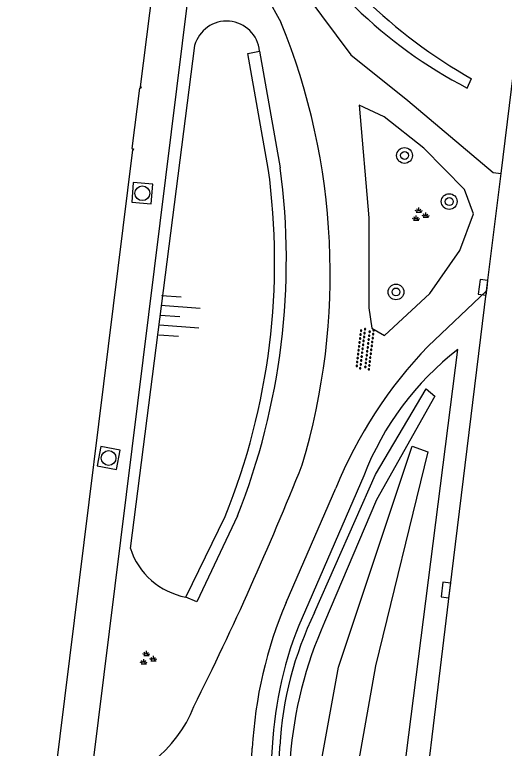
# Model space of a CAD drawing. Extents: x 131000 to 133014, y 396499 to 399001.
# Drawn here: x 132470.72 to 132495.56, y 397006.89 to 397044.12 of the extents above; entities that cross this region are included whole.
import ezdxf

# ---------------------------------------------------------------- set-up
doc = ezdxf.new("R2010")
doc.units = 0
for name, color, linetype in [('gg-afsc-muur', 7, 'Continuous'), ('gg-bbg-hoofdgebouw', 7, 'Continuous'), ('gg-knt-BGT kruinlijn', 7, 'Continuous'), ('gg-knt-bovenkant onderkant talud', 7, 'Continuous'), ('gg-knt-onverhard', 7, 'Continuous'), ('gg-knt-verharding', 7, 'Continuous'), ('gt-grn-groengrens', 7, 'Continuous'), ('gt-symb-boom', 7, 'Continuous'), ('gt-symb-groenvak', 7, 'Continuous'), ('gt-symb-kolk', 7, 'Continuous'), ('gt-symb-overige verharding', 7, 'Continuous'), ('gt-symb-rioolschacht', 7, 'Continuous'), ('gt-symb-talud symbool', 7, 'Continuous')]:
    doc.layers.add(name, color=color, linetype=linetype)

# ---------------------------------------------------------------- blocks, each defined once
blk = doc.blocks.new('gt0-TALUD_1')
at = {"layer": 'gt-symb-talud symbool'}
for p, q in [((0, -1), (0, 0)), ((-1, -1), (-1, 0)), ((-0.5, -2), (-0.5, 0)), ((0.5, -2), (0.5, 0)), ((1, -1), (1, 0))]:
    blk.add_line(p, q, dxfattribs=at)
blk = doc.blocks.new('gt0-BOOM')
at = {"layer": 'gt-symb-boom'}
for radius in [0.4, 0.2]:
    blk.add_circle((0, 0), radius, dxfattribs=at)
blk = doc.blocks.new('gt0-KOLK')
at = {"layer": 'gt-symb-kolk'}
blk.add_lwpolyline([(0, 0), (0.375, 0), (0.375, 0.4), (-0.375, 0.4), (-0.375, 0), (0, 0)], dxfattribs=at)
blk = doc.blocks.new('gt0-GRVAK')
at = {"layer": 'gt-symb-groenvak'}
for p, q in [((-0.047, 0.214), (-0.047, 0.393)), ((-0.11, 0.189), (-0.228, 0.24)), ((-0.182, 0.153), (0.088, 0.153)), ((-0.091, 0.211), (-0.156, 0.322)), ((-0.004, 0.211), (0.061, 0.322)), ((0.015, 0.189), (0.133, 0.24)), ((0.262, -0.052), (0.197, 0.059)), ((0.305, -0.049), (0.305, 0.13)), ((0.349, -0.052), (0.414, 0.059)), ((-0.245, -0.228), (-0.363, -0.177)), ((-0.318, -0.264), (-0.047, -0.264)), ((-0.226, -0.206), (-0.291, -0.095)), ((-0.183, -0.203), (-0.183, -0.024)), ((-0.139, -0.206), (-0.074, -0.095)), ((-0.12, -0.228), (-0.002, -0.177)), ((0.243, -0.074), (0.125, -0.023)), ((0.17, -0.11), (0.441, -0.11)), ((0.368, -0.074), (0.486, -0.023))]:
    blk.add_line(p, q, dxfattribs=at)
blk = doc.blocks.new('gt0-OVH')
at = {"layer": 'gt-symb-overige verharding'}
for points in [[(-0.972, 0.298), (-0.967, 0.308), (-0.965, 0.319), (-0.966, 0.33), (-0.971, 0.34), (-0.978, 0.348), (-0.988, 0.353), (-0.999, 0.355), (-1.01, 0.354), (-1.02, 0.349), (-1.028, 0.342), (-1.033, 0.332), (-1.035, 0.321), (-1.034, 0.31), (-1.029, 0.3), (-1.022, 0.292), (-1.012, 0.287), (-1.001, 0.285), (-0.99, 0.286), (-0.98, 0.291)], [(-0.872, 0.106), (-0.867, 0.116), (-0.865, 0.126), (-0.866, 0.137), (-0.871, 0.147), (-0.878, 0.156), (-0.888, 0.161), (-0.899, 0.163), (-0.91, 0.162), (-0.92, 0.157), (-0.928, 0.15), (-0.933, 0.14), (-0.935, 0.129), (-0.934, 0.118), (-0.929, 0.108), (-0.922, 0.1), (-0.912, 0.095), (-0.901, 0.092), (-0.89, 0.094), (-0.88, 0.098)], [(-0.772, 0.298), (-0.767, 0.308), (-0.765, 0.319), (-0.766, 0.33), (-0.771, 0.34), (-0.778, 0.348), (-0.788, 0.353), (-0.799, 0.355), (-0.81, 0.354), (-0.82, 0.349), (-0.828, 0.342), (-0.833, 0.332), (-0.835, 0.321), (-0.834, 0.31), (-0.829, 0.3), (-0.822, 0.292), (-0.812, 0.287), (-0.801, 0.285), (-0.79, 0.286), (-0.78, 0.291)], [(-0.672, 0.106), (-0.667, 0.116), (-0.665, 0.126), (-0.666, 0.137), (-0.671, 0.147), (-0.678, 0.156), (-0.688, 0.161), (-0.699, 0.163), (-0.71, 0.162), (-0.72, 0.157), (-0.728, 0.15), (-0.733, 0.14), (-0.735, 0.129), (-0.734, 0.118), (-0.729, 0.108), (-0.722, 0.1), (-0.712, 0.095), (-0.701, 0.092), (-0.69, 0.094), (-0.68, 0.098)], [(-0.572, 0.298), (-0.567, 0.308), (-0.565, 0.319), (-0.566, 0.33), (-0.571, 0.34), (-0.578, 0.348), (-0.588, 0.353), (-0.599, 0.355), (-0.61, 0.354), (-0.62, 0.349), (-0.628, 0.342), (-0.633, 0.332), (-0.635, 0.321), (-0.634, 0.31), (-0.629, 0.3), (-0.622, 0.292), (-0.612, 0.287), (-0.601, 0.285), (-0.59, 0.286), (-0.58, 0.291)], [(-0.472, 0.106), (-0.467, 0.116), (-0.465, 0.126), (-0.466, 0.137), (-0.471, 0.147), (-0.478, 0.156), (-0.488, 0.161), (-0.499, 0.163), (-0.51, 0.162), (-0.52, 0.157), (-0.528, 0.15), (-0.533, 0.14), (-0.535, 0.129), (-0.534, 0.118), (-0.529, 0.108), (-0.522, 0.1), (-0.512, 0.095), (-0.501, 0.092), (-0.49, 0.094), (-0.48, 0.098)], [(-0.372, 0.298), (-0.367, 0.308), (-0.365, 0.319), (-0.366, 0.33), (-0.371, 0.34), (-0.378, 0.348), (-0.388, 0.353), (-0.399, 0.355), (-0.41, 0.354), (-0.42, 0.349), (-0.428, 0.342), (-0.433, 0.332), (-0.435, 0.321), (-0.434, 0.31), (-0.429, 0.3), (-0.422, 0.292), (-0.412, 0.287), (-0.401, 0.285), (-0.39, 0.286), (-0.38, 0.291)], [(-0.272, 0.106), (-0.267, 0.116), (-0.265, 0.126), (-0.266, 0.137), (-0.271, 0.147), (-0.278, 0.156), (-0.288, 0.161), (-0.299, 0.163), (-0.31, 0.162), (-0.32, 0.157), (-0.328, 0.15), (-0.333, 0.14), (-0.335, 0.129), (-0.334, 0.118), (-0.329, 0.108), (-0.322, 0.1), (-0.312, 0.095), (-0.301, 0.092), (-0.29, 0.094), (-0.28, 0.098)], [(-0.172, 0.298), (-0.167, 0.308), (-0.165, 0.319), (-0.166, 0.33), (-0.171, 0.34), (-0.178, 0.348), (-0.188, 0.353), (-0.199, 0.355), (-0.21, 0.354), (-0.22, 0.349), (-0.228, 0.342), (-0.233, 0.332), (-0.235, 0.321), (-0.234, 0.31), (-0.229, 0.3), (-0.222, 0.292), (-0.212, 0.287), (-0.201, 0.285), (-0.19, 0.286), (-0.18, 0.291)], [(-0.072, 0.106), (-0.067, 0.116), (-0.065, 0.126), (-0.066, 0.137), (-0.071, 0.147), (-0.078, 0.156), (-0.088, 0.161), (-0.099, 0.163), (-0.11, 0.162), (-0.12, 0.157), (-0.128, 0.15), (-0.133, 0.14), (-0.135, 0.129), (-0.134, 0.118), (-0.129, 0.108), (-0.122, 0.1), (-0.112, 0.095), (-0.101, 0.092), (-0.09, 0.094), (-0.08, 0.098)], [(0.028, 0.298), (0.033, 0.308), (0.035, 0.319), (0.034, 0.33), (0.029, 0.34), (0.022, 0.348), (0.012, 0.353), (0.001, 0.355), (-0.01, 0.354), (-0.02, 0.349), (-0.028, 0.342), (-0.033, 0.332), (-0.035, 0.321), (-0.034, 0.31), (-0.029, 0.3), (-0.022, 0.292), (-0.012, 0.287), (-0.001, 0.285), (0.01, 0.286), (0.02, 0.291)], [(0.128, 0.106), (0.133, 0.116), (0.135, 0.126), (0.134, 0.137), (0.129, 0.147), (0.122, 0.156), (0.112, 0.161), (0.101, 0.163), (0.09, 0.162), (0.08, 0.157), (0.072, 0.15), (0.067, 0.14), (0.065, 0.129), (0.066, 0.118), (0.071, 0.108), (0.078, 0.1), (0.088, 0.095), (0.099, 0.092), (0.11, 0.094), (0.12, 0.098)], [(0.228, 0.298), (0.233, 0.308), (0.235, 0.319), (0.234, 0.33), (0.229, 0.34), (0.222, 0.348), (0.212, 0.353), (0.201, 0.355), (0.19, 0.354), (0.18, 0.349), (0.172, 0.342), (0.167, 0.332), (0.165, 0.321), (0.166, 0.31), (0.171, 0.3), (0.178, 0.292), (0.188, 0.287), (0.199, 0.285), (0.21, 0.286), (0.22, 0.291)], [(0.328, 0.106), (0.333, 0.116), (0.335, 0.126), (0.334, 0.137), (0.329, 0.147), (0.322, 0.156), (0.312, 0.161), (0.301, 0.163), (0.29, 0.162), (0.28, 0.157), (0.272, 0.15), (0.267, 0.14), (0.265, 0.129), (0.266, 0.118), (0.271, 0.108), (0.278, 0.1), (0.288, 0.095), (0.299, 0.092), (0.31, 0.094), (0.32, 0.098)], [(0.428, 0.298), (0.433, 0.308), (0.435, 0.319), (0.434, 0.33), (0.429, 0.34), (0.422, 0.348), (0.412, 0.353), (0.401, 0.355), (0.39, 0.354), (0.38, 0.349), (0.372, 0.342), (0.367, 0.332), (0.365, 0.321), (0.366, 0.31), (0.371, 0.3), (0.378, 0.292), (0.388, 0.287), (0.399, 0.285), (0.41, 0.286), (0.42, 0.291)], [(0.528, 0.106), (0.533, 0.116), (0.535, 0.126), (0.534, 0.137), (0.529, 0.147), (0.522, 0.156), (0.512, 0.161), (0.501, 0.163), (0.49, 0.162), (0.48, 0.157), (0.472, 0.15), (0.467, 0.14), (0.465, 0.129), (0.466, 0.118), (0.471, 0.108), (0.478, 0.1), (0.488, 0.095), (0.499, 0.092), (0.51, 0.094), (0.52, 0.098)], [(0.628, 0.298), (0.633, 0.308), (0.635, 0.319), (0.634, 0.33), (0.629, 0.34), (0.622, 0.348), (0.612, 0.353), (0.601, 0.355), (0.59, 0.354), (0.58, 0.349), (0.572, 0.342), (0.567, 0.332), (0.565, 0.321), (0.566, 0.31), (0.571, 0.3), (0.578, 0.292), (0.588, 0.287), (0.599, 0.285), (0.61, 0.286), (0.62, 0.291)], [(0.728, 0.106), (0.733, 0.116), (0.735, 0.126), (0.734, 0.137), (0.729, 0.147), (0.722, 0.156), (0.712, 0.161), (0.701, 0.163), (0.69, 0.162), (0.68, 0.157), (0.672, 0.15), (0.667, 0.14), (0.665, 0.129), (0.666, 0.118), (0.671, 0.108), (0.678, 0.1), (0.688, 0.095), (0.699, 0.092), (0.71, 0.094), (0.72, 0.098)], [(0.828, 0.298), (0.833, 0.308), (0.835, 0.319), (0.834, 0.33), (0.829, 0.34), (0.822, 0.348), (0.812, 0.353), (0.801, 0.355), (0.79, 0.354), (0.78, 0.349), (0.772, 0.342), (0.767, 0.332), (0.765, 0.321), (0.766, 0.31), (0.771, 0.3), (0.778, 0.292), (0.788, 0.287), (0.799, 0.285), (0.81, 0.286), (0.82, 0.291)], [(0.928, 0.106), (0.933, 0.116), (0.935, 0.126), (0.934, 0.137), (0.929, 0.147), (0.922, 0.156), (0.912, 0.161), (0.901, 0.163), (0.89, 0.162), (0.88, 0.157), (0.872, 0.15), (0.867, 0.14), (0.865, 0.129), (0.866, 0.118), (0.871, 0.108), (0.878, 0.1), (0.888, 0.095), (0.899, 0.092), (0.91, 0.094), (0.92, 0.098)], [(1.028, 0.298), (1.033, 0.308), (1.035, 0.319), (1.034, 0.33), (1.029, 0.34), (1.022, 0.348), (1.012, 0.353), (1.001, 0.355), (0.99, 0.354), (0.98, 0.349), (0.972, 0.342), (0.967, 0.332), (0.965, 0.321), (0.966, 0.31), (0.971, 0.3), (0.978, 0.292), (0.988, 0.287), (0.999, 0.285), (1.01, 0.286), (1.02, 0.291)], [(-0.972, -0.142), (-0.967, -0.132), (-0.965, -0.121), (-0.966, -0.11), (-0.971, -0.1), (-0.978, -0.092), (-0.988, -0.087), (-0.999, -0.085), (-1.01, -0.086), (-1.02, -0.091), (-1.028, -0.098), (-1.033, -0.108), (-1.035, -0.119), (-1.034, -0.13), (-1.029, -0.14), (-1.022, -0.148), (-1.012, -0.153), (-1.001, -0.155), (-0.99, -0.154), (-0.98, -0.149)], [(-0.872, -0.334), (-0.867, -0.324), (-0.865, -0.314), (-0.866, -0.303), (-0.871, -0.293), (-0.878, -0.284), (-0.888, -0.279), (-0.899, -0.277), (-0.91, -0.278), (-0.92, -0.283), (-0.928, -0.29), (-0.933, -0.3), (-0.935, -0.311), (-0.934, -0.322), (-0.929, -0.332), (-0.922, -0.34), (-0.912, -0.345), (-0.901, -0.348), (-0.89, -0.346), (-0.88, -0.342)], [(-0.772, -0.142), (-0.767, -0.132), (-0.765, -0.121), (-0.766, -0.11), (-0.771, -0.1), (-0.778, -0.092), (-0.788, -0.087), (-0.799, -0.085), (-0.81, -0.086), (-0.82, -0.091), (-0.828, -0.098), (-0.833, -0.108), (-0.835, -0.119), (-0.834, -0.13), (-0.829, -0.14), (-0.822, -0.148), (-0.812, -0.153), (-0.801, -0.155), (-0.79, -0.154), (-0.78, -0.149)], [(-0.672, -0.334), (-0.667, -0.324), (-0.665, -0.314), (-0.666, -0.303), (-0.671, -0.293), (-0.678, -0.284), (-0.688, -0.279), (-0.699, -0.277), (-0.71, -0.278), (-0.72, -0.283), (-0.728, -0.29), (-0.733, -0.3), (-0.735, -0.311), (-0.734, -0.322), (-0.729, -0.332), (-0.722, -0.34), (-0.712, -0.345), (-0.701, -0.348), (-0.69, -0.346), (-0.68, -0.342)], [(-0.572, -0.142), (-0.567, -0.132), (-0.565, -0.121), (-0.566, -0.11), (-0.571, -0.1), (-0.578, -0.092), (-0.588, -0.087), (-0.599, -0.085), (-0.61, -0.086), (-0.62, -0.091), (-0.628, -0.098), (-0.633, -0.108), (-0.635, -0.119), (-0.634, -0.13), (-0.629, -0.14), (-0.622, -0.148), (-0.612, -0.153), (-0.601, -0.155), (-0.59, -0.154), (-0.58, -0.149)], [(-0.472, -0.334), (-0.467, -0.324), (-0.465, -0.314), (-0.466, -0.303), (-0.471, -0.293), (-0.478, -0.284), (-0.488, -0.279), (-0.499, -0.277), (-0.51, -0.278), (-0.52, -0.283), (-0.528, -0.29), (-0.533, -0.3), (-0.535, -0.311), (-0.534, -0.322), (-0.529, -0.332), (-0.522, -0.34), (-0.512, -0.345), (-0.501, -0.348), (-0.49, -0.346), (-0.48, -0.342)], [(-0.372, -0.142), (-0.367, -0.132), (-0.365, -0.121), (-0.366, -0.11), (-0.371, -0.1), (-0.378, -0.092), (-0.388, -0.087), (-0.399, -0.085), (-0.41, -0.086), (-0.42, -0.091), (-0.428, -0.098), (-0.433, -0.108), (-0.435, -0.119), (-0.434, -0.13), (-0.429, -0.14), (-0.422, -0.148), (-0.412, -0.153), (-0.401, -0.155), (-0.39, -0.154), (-0.38, -0.149)], [(-0.272, -0.334), (-0.267, -0.324), (-0.265, -0.314), (-0.266, -0.303), (-0.271, -0.293), (-0.278, -0.284), (-0.288, -0.279), (-0.299, -0.277), (-0.31, -0.278), (-0.32, -0.283), (-0.328, -0.29), (-0.333, -0.3), (-0.335, -0.311), (-0.334, -0.322), (-0.329, -0.332), (-0.322, -0.34), (-0.312, -0.345), (-0.301, -0.348), (-0.29, -0.346), (-0.28, -0.342)], [(-0.172, -0.142), (-0.167, -0.132), (-0.165, -0.121), (-0.166, -0.11), (-0.171, -0.1), (-0.178, -0.092), (-0.188, -0.087), (-0.199, -0.085), (-0.21, -0.086), (-0.22, -0.091), (-0.228, -0.098), (-0.233, -0.108), (-0.235, -0.119), (-0.234, -0.13), (-0.229, -0.14), (-0.222, -0.148), (-0.212, -0.153), (-0.201, -0.155), (-0.19, -0.154), (-0.18, -0.149)], [(-0.072, -0.334), (-0.067, -0.324), (-0.065, -0.314), (-0.066, -0.303), (-0.071, -0.293), (-0.078, -0.284), (-0.088, -0.279), (-0.099, -0.277), (-0.11, -0.278), (-0.12, -0.283), (-0.128, -0.29), (-0.133, -0.3), (-0.135, -0.311), (-0.134, -0.322), (-0.129, -0.332), (-0.122, -0.34), (-0.112, -0.345), (-0.101, -0.348), (-0.09, -0.346), (-0.08, -0.342)], [(0.028, -0.142), (0.033, -0.132), (0.035, -0.121), (0.034, -0.11), (0.029, -0.1), (0.022, -0.092), (0.012, -0.087), (0.001, -0.085), (-0.01, -0.086), (-0.02, -0.091), (-0.028, -0.098), (-0.033, -0.108), (-0.035, -0.119), (-0.034, -0.13), (-0.029, -0.14), (-0.022, -0.148), (-0.012, -0.153), (-0.001, -0.155), (0.01, -0.154), (0.02, -0.149)], [(0.128, -0.334), (0.133, -0.324), (0.135, -0.314), (0.134, -0.303), (0.129, -0.293), (0.122, -0.284), (0.112, -0.279), (0.101, -0.277), (0.09, -0.278), (0.08, -0.283), (0.072, -0.29), (0.067, -0.3), (0.065, -0.311), (0.066, -0.322), (0.071, -0.332), (0.078, -0.34), (0.088, -0.345), (0.099, -0.348), (0.11, -0.346), (0.12, -0.342)], [(0.228, -0.142), (0.233, -0.132), (0.235, -0.121), (0.234, -0.11), (0.229, -0.1), (0.222, -0.092), (0.212, -0.087), (0.201, -0.085), (0.19, -0.086), (0.18, -0.091), (0.172, -0.098), (0.167, -0.108), (0.165, -0.119), (0.166, -0.13), (0.171, -0.14), (0.178, -0.148), (0.188, -0.153), (0.199, -0.155), (0.21, -0.154), (0.22, -0.149)], [(0.328, -0.334), (0.333, -0.324), (0.335, -0.314), (0.334, -0.303), (0.329, -0.293), (0.322, -0.284), (0.312, -0.279), (0.301, -0.277), (0.29, -0.278), (0.28, -0.283), (0.272, -0.29), (0.267, -0.3), (0.265, -0.311), (0.266, -0.322), (0.271, -0.332), (0.278, -0.34), (0.288, -0.345), (0.299, -0.348), (0.31, -0.346), (0.32, -0.342)], [(0.428, -0.142), (0.433, -0.132), (0.435, -0.121), (0.434, -0.11), (0.429, -0.1), (0.422, -0.092), (0.412, -0.087), (0.401, -0.085), (0.39, -0.086), (0.38, -0.091), (0.372, -0.098), (0.367, -0.108), (0.365, -0.119), (0.366, -0.13), (0.371, -0.14), (0.378, -0.148), (0.388, -0.153), (0.399, -0.155), (0.41, -0.154), (0.42, -0.149)], [(0.528, -0.334), (0.533, -0.324), (0.535, -0.314), (0.534, -0.303), (0.529, -0.293), (0.522, -0.284), (0.512, -0.279), (0.501, -0.277), (0.49, -0.278), (0.48, -0.283), (0.472, -0.29), (0.467, -0.3), (0.465, -0.311), (0.466, -0.322), (0.471, -0.332), (0.478, -0.34), (0.488, -0.345), (0.499, -0.348), (0.51, -0.346), (0.52, -0.342)], [(0.628, -0.142), (0.633, -0.132), (0.635, -0.121), (0.634, -0.11), (0.629, -0.1), (0.622, -0.092), (0.612, -0.087), (0.601, -0.085), (0.59, -0.086), (0.58, -0.091), (0.572, -0.098), (0.567, -0.108), (0.565, -0.119), (0.566, -0.13), (0.571, -0.14), (0.578, -0.148), (0.588, -0.153), (0.599, -0.155), (0.61, -0.154), (0.62, -0.149)], [(0.728, -0.334), (0.733, -0.324), (0.735, -0.314), (0.734, -0.303), (0.729, -0.293), (0.722, -0.284), (0.712, -0.279), (0.701, -0.277), (0.69, -0.278), (0.68, -0.283), (0.672, -0.29), (0.667, -0.3), (0.665, -0.311), (0.666, -0.322), (0.671, -0.332), (0.678, -0.34), (0.688, -0.345), (0.699, -0.348), (0.71, -0.346), (0.72, -0.342)], [(0.828, -0.142), (0.833, -0.132), (0.835, -0.121), (0.834, -0.11), (0.829, -0.1), (0.822, -0.092), (0.812, -0.087), (0.801, -0.085), (0.79, -0.086), (0.78, -0.091), (0.772, -0.098), (0.767, -0.108), (0.765, -0.119), (0.766, -0.13), (0.771, -0.14), (0.778, -0.148), (0.788, -0.153), (0.799, -0.155), (0.81, -0.154), (0.82, -0.149)], [(0.928, -0.334), (0.933, -0.324), (0.935, -0.314), (0.934, -0.303), (0.929, -0.293), (0.922, -0.284), (0.912, -0.279), (0.901, -0.277), (0.89, -0.278), (0.88, -0.283), (0.872, -0.29), (0.867, -0.3), (0.865, -0.311), (0.866, -0.322), (0.871, -0.332), (0.878, -0.34), (0.888, -0.345), (0.899, -0.348), (0.91, -0.346), (0.92, -0.342)], [(1.028, -0.142), (1.033, -0.132), (1.035, -0.121), (1.034, -0.11), (1.029, -0.1), (1.022, -0.092), (1.012, -0.087), (1.001, -0.085), (0.99, -0.086), (0.98, -0.091), (0.972, -0.098), (0.967, -0.108), (0.965, -0.119), (0.966, -0.13), (0.971, -0.14), (0.978, -0.148), (0.988, -0.153), (0.999, -0.155), (1.01, -0.154), (1.02, -0.149)]]:
    blk.add_lwpolyline(points, close=True, dxfattribs=at)
blk = doc.blocks.new('gt0-RS')
at = {"layer": 'gt-symb-rioolschacht'}
blk.add_lwpolyline([(-0.5, -0.5), (0.5, -0.5), (0.5, 0.5), (-0.5, 0.5)], close=True, dxfattribs=at)
blk.add_circle((0, 0), 0.375, dxfattribs=at)

msp = doc.modelspace()

# ---------------------------------------------------------------- linework, layer by layer
at = {"layer": 'gg-afsc-muur'}
for p, q in [((132483.138, 397042.278), (132484.189, 397036.358)), ((132479.396, 397014.566), (132481.399, 397018.663))]:
    msp.add_line(p, q, dxfattribs=at)
for points in [[(132483.581, 397036.316), (132482.553, 397042.153), (132483.138, 397042.278)], [(132482.023, 397018.695), (132479.964, 397014.325), (132479.396, 397014.566)]]:
    msp.add_lwpolyline(points, dxfattribs=at)
for centre, radius, start, end in [((132449.308, 397031.591), 34.598, 338.058, 7.8494), ((132449.262, 397031.677), 35.239, 338.3836, 7.6339)]:
    msp.add_arc(centre, radius, start, end, dxfattribs=at)
at = {"layer": 'gg-bbg-hoofdgebouw'}
msp.add_lwpolyline([(132465.509, 397055.156), (132465.308, 397053.34), (132476.426, 397052.012), (132476.418, 397051.952), (132478.508, 397051.688), (132477.078, 397040.457), (132477.128, 397040.454), (132477.123, 397040.394), (132477.047, 397040.4), (132476.659, 397037.324), (132476.743, 397037.313), (132476.735, 397037.253), (132476.688, 397037.259), (132472.754, 397005.466), (132472.802, 397005.46), (132472.791, 397005.399), (132472.709, 397005.409), (132472.318, 397002.275), (132472.958, 397002.195), (132465.035, 396938.371), (132450.912, 396940.126), (132450.985, 396940.693)], dxfattribs=at)
at = {"layer": 'gg-knt-BGT kruinlijn'}
msp.add_line((132479.848, 397042.558), (132476.586, 397017.039), dxfattribs=at)
msp.add_lwpolyline([(132487.239, 396985.307), (132486.654, 396985.271), (132486.082, 396993.043), (132486.233, 397005.991), (132487.142, 397011.003), (132490.878, 397022.221), (132491.678, 397021.941), (132489.029, 397011.075), (132487.955, 397005.072), (132487.559, 396998.089), (132487.239, 396985.307)], dxfattribs=at)
for centre, radius, start, end in [((132481.467, 397042.118), 1.678, 5.4859, 164.7851), ((132480.072, 397018.167), 3.663, 197.9259, 259.3739)]:
    msp.add_arc(centre, radius, start, end, dxfattribs=at)
at = {"layer": 'gg-knt-bovenkant onderkant talud'}
for p, q in [((132488.428, 397020.729), (132485.466, 397013.902)), ((132483.819, 397007.406), (132483.192, 396999.431))]:
    msp.add_line(p, q, dxfattribs=at)
msp.add_lwpolyline([(132483.861, 396989.216), (132487.351, 396981.104), (132493.196, 397027.132)], dxfattribs=at)
for centre, radius, start, end in [((132502.412, 397015.292), 15.004, 127.8981, 158.7554), ((132502.591, 397006.103), 18.817, 155.5154, 176.0306)]:
    msp.add_arc(centre, radius, start, end, dxfattribs=at)
at = {"layer": 'gg-knt-onverhard'}
for p, q in [((132480.261, 397050.927), (132484.223, 397043.745)), ((132491.697, 397027.302), (132494.658, 397030.102)), ((132484.496, 397014.301), (132487.012, 397020.087)), ((132482.098, 396993.994), (132482.772, 397006.893))]:
    msp.add_line(p, q, dxfattribs=at)
for points in [[(132485.548, 397045.093), (132487.776, 397042.088), (132490.662, 397039.775), (132494.999, 397036.114), (132495.39, 397036.066)], [(132488.194, 397039.536), (132488.683, 397033.809), (132488.678, 397029.241), (132488.834, 397028.206), (132489.474, 397027.85), (132491.782, 397029.98), (132493.298, 397032.158), (132493.993, 397034.013), (132493.538, 397035.255), (132491.48, 397037.349), (132489.463, 397038.939), (132488.194, 397039.536)]]:
    msp.add_lwpolyline(points, dxfattribs=at)
for centre, radius, start, end in [((132452.963, 397030.983), 33.764, 343.2838, 22.2086), ((132507.847, 397011.687), 22.464, 135.9639, 158.0414), ((132336.872, 397080.407), 159.776, 333.46091, 338.27701), ((132504.436, 397005.756), 21.693, 156.8028, 176.9957), ((132473.599, 397011.475), 6.681, 278.0604, 338.4227)]:
    msp.add_arc(centre, radius, start, end, dxfattribs=at)
at = {"layer": 'gg-knt-verharding'}
for p, q in [((132495.39, 397036.066), (132497.248, 397051.214)), ((132474.536, 397004.86), (132480.261, 397050.927)), ((132494.658, 397030.102), (132495.39, 397036.066))]:
    msp.add_line(p, q, dxfattribs=at)
msp.add_lwpolyline([(132488.201, 396977.015), (132490.889, 396999.07), (132492.793, 397014.897), (132494.658, 397030.102)], dxfattribs=at)
at = {"layer": 'gt-grn-groengrens'}
for p, q in [((132493.678, 397040.398), (132493.898, 397040.875)), ((132483.703, 396994.335), (132484.176, 397007.011))]:
    msp.add_line(p, q, dxfattribs=at)
msp.add_lwpolyline([(132485.931, 397013.78), (132489.029, 397020.789), (132491.59, 397025.143), (132492.037, 397024.77), (132489.072, 397019.504), (132486.437, 397013.297)], dxfattribs=at)
for centre, radius, start, end in [((132506.89, 397063.91), 26.447, 211.0337, 240.5766), ((132504.541, 397061.446), 23.686, 208.6223, 242.7027), ((132501.783, 397006.058), 17.633, 154.0279, 176.902), ((132505.422, 397004.834), 20.786, 155.9741, 175.6521)]:
    msp.add_arc(centre, radius, start, end, dxfattribs=at)

# ---------------------------------------------------------------- block references
at = {"layer": 'gt-symb-boom'}
for p in [(132490.497, 397036.978), (132492.763, 397034.638), (132490.062, 397030.052)]:
    msp.add_blockref('gt0-BOOM', p, dxfattribs=at)
at = {"layer": 'gt-symb-groenvak'}
for p in [(132491.269, 397033.952), (132477.45, 397011.449)]:
    msp.add_blockref('gt0-GRVAK', p, dxfattribs=at)
at = {"layer": 'gt-symb-kolk'}
for p, rotation in [((132494.68, 397030.264), 82.99574075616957), ((132492.793, 397014.897), 83.16632765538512)]:
    msp.add_blockref('gt0-KOLK', p, dxfattribs=dict(at, rotation=rotation))
at = {"layer": 'gt-symb-overige verharding', "rotation": -97.00425924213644}
msp.add_blockref('gt0-OVH', (132488.49, 397027.155), dxfattribs=at)
at = {"layer": 'gt-symb-rioolschacht'}
for p, rotation in [((132477.193, 397035.061), 85.29801421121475), ((132475.483, 397021.623), 79.32630942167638)]:
    msp.add_blockref('gt0-RS', p, dxfattribs=dict(at, rotation=rotation))
at = {"layer": 'gt-symb-talud symbool', "xscale": 1.0003824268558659, "yscale": 1.0003824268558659, "rotation": 86.04496236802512}
msp.add_blockref('gt0-TALUD_1', (132478.094, 397028.859), dxfattribs=at)

doc.saveas('drawing.dxf')
